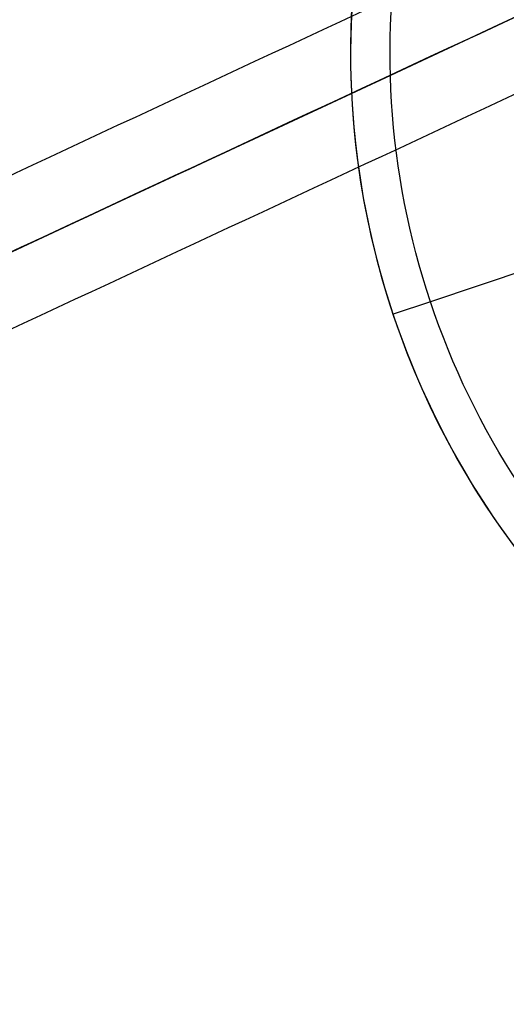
# Model space of a CAD drawing. Header units: millimetres. Extents: x -1437 to 1444, y -1373 to 1332.
# Tile 257 of 656: x -192.71 to -186.52, y 920.24 to 932.78. Entities that reach past the tile are written whole.
import ezdxf

# ---------------------------------------------------------------- set-up
doc = ezdxf.new("R2010")
doc.units = ezdxf.units.MM
doc.layers.add('Default', color=7, linetype='Continuous', true_color=0x000000)

# ---------------------------------------------------------------- blocks, each defined once
blk = doc.blocks.new('WIRE_CLIP_TOP 01')
at = {"layer": 'Default', "color": 253, "true_color": 0xababa7}
for p, q in [((0, 0, -2.25), (0, 0, -10)), ((0, 0, -10), (0, -0.5, -10.5)), ((0, -0.5, -10.5), (0, -29.5, -10.5)), ((0, -30, -10), (0, -29.5, -10.5)), ((0, -30, -8.5), (0, -30, -10))]:
    blk.add_line(p, q, dxfattribs=at)
at = {"layer": 'Default', "color": 253, "true_color": 0xababa7, "extrusion": (0, -1, 0)}
for centre, radius, start in [((0, 0), 10, 180), ((0, 0, 0.5), 10.5, 180), ((0, 0, 15), 10.5, 190.647), ((0, 0, 29.5), 10.5, 180), ((0, 0, 30), 10, 180)]:
    blk.add_arc(centre, radius, start, 0, dxfattribs=at)

msp = doc.modelspace()

# ---------------------------------------------------------------- linework, layer by layer
at = {"layer": 'Default'}
msp.add_line((228.577, 1126.321, -991.386), (-587.1, 745.965, -991.386), dxfattribs=at)
for points in [[(-338.174, 1276.932, -1143.73), (-179.261, 936.143, -1143.73), (-20.349, 595.354, -1143.73)], [(-337.751, 1276.027, -1143.315), (-179.261, 936.143, -1143.315), (-20.771, 596.26, -1143.315)], [(129.611, 1253.967, -1004.631), (-245.828, 1078.897, -1004.631), (-621.268, 903.826, -1004.631)], [(128.508, 1253.327, -1005.027), (-245.78, 1078.793, -1005.027), (-620.068, 904.26, -1005.027)], [(-96.876, 988.052, -978.155), (-184.429, 947.226, -978.155), (-271.982, 906.399, -978.155)], [(-271.982, 906.399, -977.74), (-184.429, 947.226, -977.74), (-96.876, 988.052, -977.74)], [(-96.876, 988.052, -977.947), (-184.429, 947.226, -977.947), (-271.982, 906.399, -977.947)], [(-488.134, 618.319, -1004.631), (-112.694, 793.39, -1004.631), (262.746, 968.46, -1004.631)], [(-487.031, 618.959, -1005.027), (-112.743, 793.493, -1005.027), (261.545, 968.026, -1005.027)], [(-86.541, 965.887, -977.74), (-174.093, 925.061, -977.74), (-261.646, 884.234, -977.74)], [(-261.646, 884.234, -978.155), (-174.093, 925.061, -978.155), (-86.541, 965.887, -978.155)], [(-86.541, 965.887, -977.947), (-174.093, 925.061, -977.947), (-261.646, 884.234, -977.947)], [(-404.103, 832.279, -957.591), (-292.78, 884.19, -910.44), (-181.456, 936.101, -863.289)], [(-403.409, 831.621, -958.504), (-292.086, 883.532, -911.353), (-180.763, 935.443, -864.203)], [(-181.398, 935.147, -862.376), (-292.722, 883.236, -909.527), (-404.045, 831.325, -956.677)], [(-403.351, 830.667, -957.591), (-292.028, 882.578, -910.44), (-180.705, 934.489, -863.289)]]:
    msp.add_open_spline(points, degree=2, dxfattribs=at)
for points, knots in [([(-587.1, 745.965, -977.576), (-567.854, 754.94, -994.595), (-509.054, 782.358, -1041.462), (-373.784, 845.436, -1118.87), (-253.763, 901.402, -1143.73), (-179.261, 936.143, -1143.73)], [2.41548, 2.41548, 2.41548, 2.41548, 70.396144, 198.636056, 404.995527, 404.995527, 404.995527, 404.995527]), ([(-586.027, 746.465, -977.991), (-567.037, 755.32, -994.733), (-508.527, 782.604, -1041.295), (-373.66, 845.494, -1118.472), (-253.716, 901.424, -1143.315), (-179.261, 936.143, -1143.315)], [2.408267, 2.408267, 2.408267, 2.408267, 69.367076, 197.537893, 403.786179, 403.786179, 403.786179, 403.786179])]:
    msp.add_open_spline(points, degree=3, knots=knots, dxfattribs=at)

# ---------------------------------------------------------------- block references
at = {"layer": 'Default', "extrusion": (0.948692, 0.316203, -4.44092e-16)}
msp.add_blockref('WIRE_CLIP_TOP 01', (940.794, 733.461, 125.947), dxfattribs=at)

doc.saveas('drawing.dxf')
